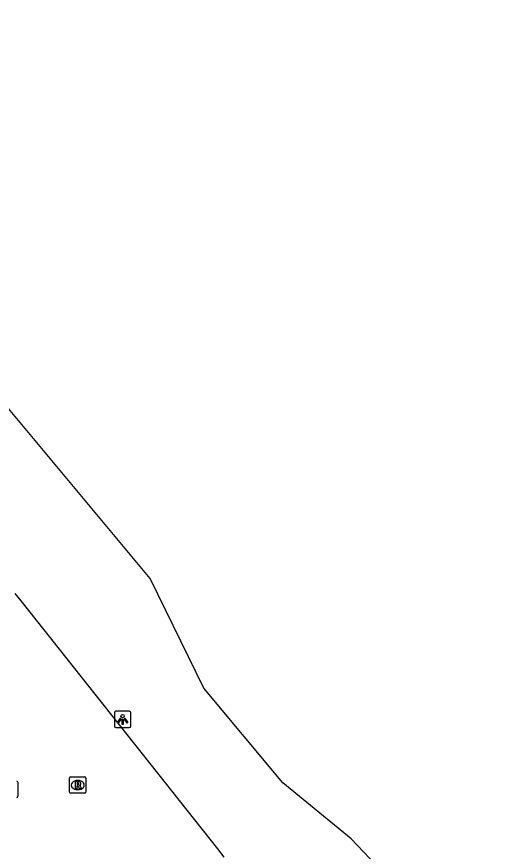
# Model space of a CAD drawing. Extents: x 164150 to 165261, y 382513 to 383432.
# Drawn here: x 165073.9 to 165103.7, y 382717.7 to 382768.5 of the extents above; entities that cross this region are included whole.
import ezdxf

# ---------------------------------------------------------------- set-up
doc = ezdxf.new("R2010")
doc.units = 0
for name, color, linetype in [('IMGEO_Groenvoorziening', 7, 'Continuous'), ('IMGEO_Lichtpunt', 7, 'Continuous'), ('IMGEO_Rijbaan_lokaal_open', 7, 'Continuous'), ('IMGEO_Rioolput', 7, 'Continuous')]:
    doc.layers.add(name, color=color, linetype=linetype)

msp = doc.modelspace()

# ---------------------------------------------------------------- linework, layer by layer
at = {"layer": 'IMGEO_Groenvoorziening'}
msp.add_lwpolyline([(165103.71, 382708.538), (165094.267, 382718.47), (165090.12, 382721.864), (165085.308, 382727.636), (165082.045, 382734.292), (165068.927, 382750), (165057.37, 382764.675), (165049.879, 382770.589), (165047.366, 382774.039)], dxfattribs=at)
at = {"layer": 'IMGEO_Lichtpunt'}
for p, q in [((165079.863, 382726.132), (165079.863, 382725.325)), ((165079.863, 382726.132), (165079.863, 382725.325)), ((165080.765, 382726.227), (165079.957, 382726.227)), ((165080.765, 382726.227), (165079.957, 382726.227)), ((165080.859, 382725.325), (165080.859, 382726.132)), ((165080.859, 382725.325), (165080.859, 382726.132)), ((165079.957, 382725.231), (165080.765, 382725.231)), ((165079.957, 382725.231), (165080.765, 382725.231))]:
    msp.add_line(p, q, dxfattribs=at)
for points in [[(165080.237, 382725.796), (165080.276, 382725.768), (165080.088, 382725.506), (165080.05, 382725.533), (165080.237, 382725.796)], [(165080.339, 382725.748), (165080.386, 382725.748), (165080.386, 382725.426), (165080.339, 382725.426), (165080.339, 382725.748)], [(165080.449, 382725.768), (165080.487, 382725.795), (165080.674, 382725.533), (165080.635, 382725.505), (165080.449, 382725.768)]]:
    msp.add_lwpolyline(points, dxfattribs=at)
msp.add_circle((165080.362, 382725.93), 0.0994, dxfattribs=at)
for centre, start, end in [((165079.957, 382726.132), 90, 180), ((165079.957, 382726.132), 90, 180), ((165080.765, 382726.132), 0, 90), ((165080.765, 382726.132), 0, 90), ((165079.957, 382725.325), 180, 270), ((165079.957, 382725.325), 180, 270), ((165080.765, 382725.325), 270, 0), ((165080.765, 382725.325), 270, 360)]:
    msp.add_arc(centre, 0.0946, start, end, dxfattribs=at)
at = {"layer": 'IMGEO_Rijbaan_lokaal_open'}
msp.add_lwpolyline([(165073.8, 382733.397), (165074.165, 382732.938), (165086.127, 382717.847), (165086.522, 382717.349)], dxfattribs=at)
at = {"layer": 'IMGEO_Rioolput'}
for p, q in [((165077.129, 382721.309), (165077.129, 382722.161)), ((165077.204, 382722.235), (165078.056, 382722.235)), ((165077.617, 382722.015), (165077.642, 382722.015)), ((165078.13, 382722.161), (165078.13, 382721.309)), ((165073.989, 382721.904), (165073.989, 382721.052)), ((165078.056, 382721.235), (165077.204, 382721.235)), ((165077.64, 382721.455), (165077.615, 382721.455))]:
    msp.add_line(p, q, dxfattribs=at)
for points in [[(165077.129, 382721.309), (165077.129, 382722.161)], [(165077.204, 382722.235), (165078.056, 382722.235)], [(165078.13, 382722.161), (165078.13, 382721.309)], [(165073.989, 382721.904), (165073.989, 382721.052)], [(165077.718, 382721.933), (165077.466, 382721.935), (165077.466, 382721.535)], [(165077.466, 382721.535), (165077.59, 382721.535), (165077.59, 382721.697), (165077.601, 382721.697)], [(165077.644, 382721.854), (165077.59, 382721.854), (165077.59, 382721.773)], [(165077.59, 382721.773), (165077.642, 382721.773)], [(165077.648, 382721.668), (165077.719, 382721.535), (165077.859, 382721.535), (165077.794, 382721.661)], [(165078.056, 382721.235), (165077.204, 382721.235)]]:
    msp.add_lwpolyline(points, dxfattribs=at)
for centre, radius, start, end in [((165077.206, 382722.159), 0.0765, 91.552, 178.448), ((165077.206, 382722.159), 0.0765, 91.552, 178.448), ((165078.054, 382722.159), 0.0765, 1.552, 88.448), ((165078.054, 382722.159), 0.0765, 1.552, 88.448), ((165073.913, 382721.902), 0.0765, 1.552, 88.448), ((165073.913, 382721.902), 0.0765, 1.552, 88.448), ((165077.6, 382721.644), 0.0533, 26.0293, 88.6989), ((165077.626, 382721.962), 0.19, 274.7715, 282.9687), ((165077.65, 382721.758), 0.0964, 77.0061, 93.1865), ((165077.664, 382721.815), 0.0378, 276.6634, 79.6772), ((165077.717, 382721.823), 0.109, 350.3612, 89.416), ((165077.715, 382721.823), 0.112, 277.5842, 350.9817), ((165077.699, 382721.608), 0.108, 29.5134, 73.7905), ((165073.913, 382721.054), 0.0765, 271.552, 358.448), ((165073.913, 382721.054), 0.0765, 271.552, 358.448), ((165077.206, 382721.311), 0.0765, 181.552, 268.448), ((165077.206, 382721.311), 0.0765, 181.552, 268.448), ((165078.054, 382721.311), 0.0765, 271.552, 358.448), ((165078.054, 382721.311), 0.0765, 271.552, 358.448)]:
    msp.add_arc(centre, radius, start, end, dxfattribs=at)
for centre, major_axis, ratio, start_param, end_param in [((165077.616, 382721.735), (-0.387, 0.002), 0.722429, 4.712389, 7.853982), ((165077.641, 382721.735), (-0.39, 0.002), 0.717154, 1.570796, 4.712389)]:
    msp.add_ellipse(centre, major_axis=major_axis, ratio=ratio, start_param=start_param, end_param=end_param, dxfattribs=at)

doc.saveas('drawing.dxf')
